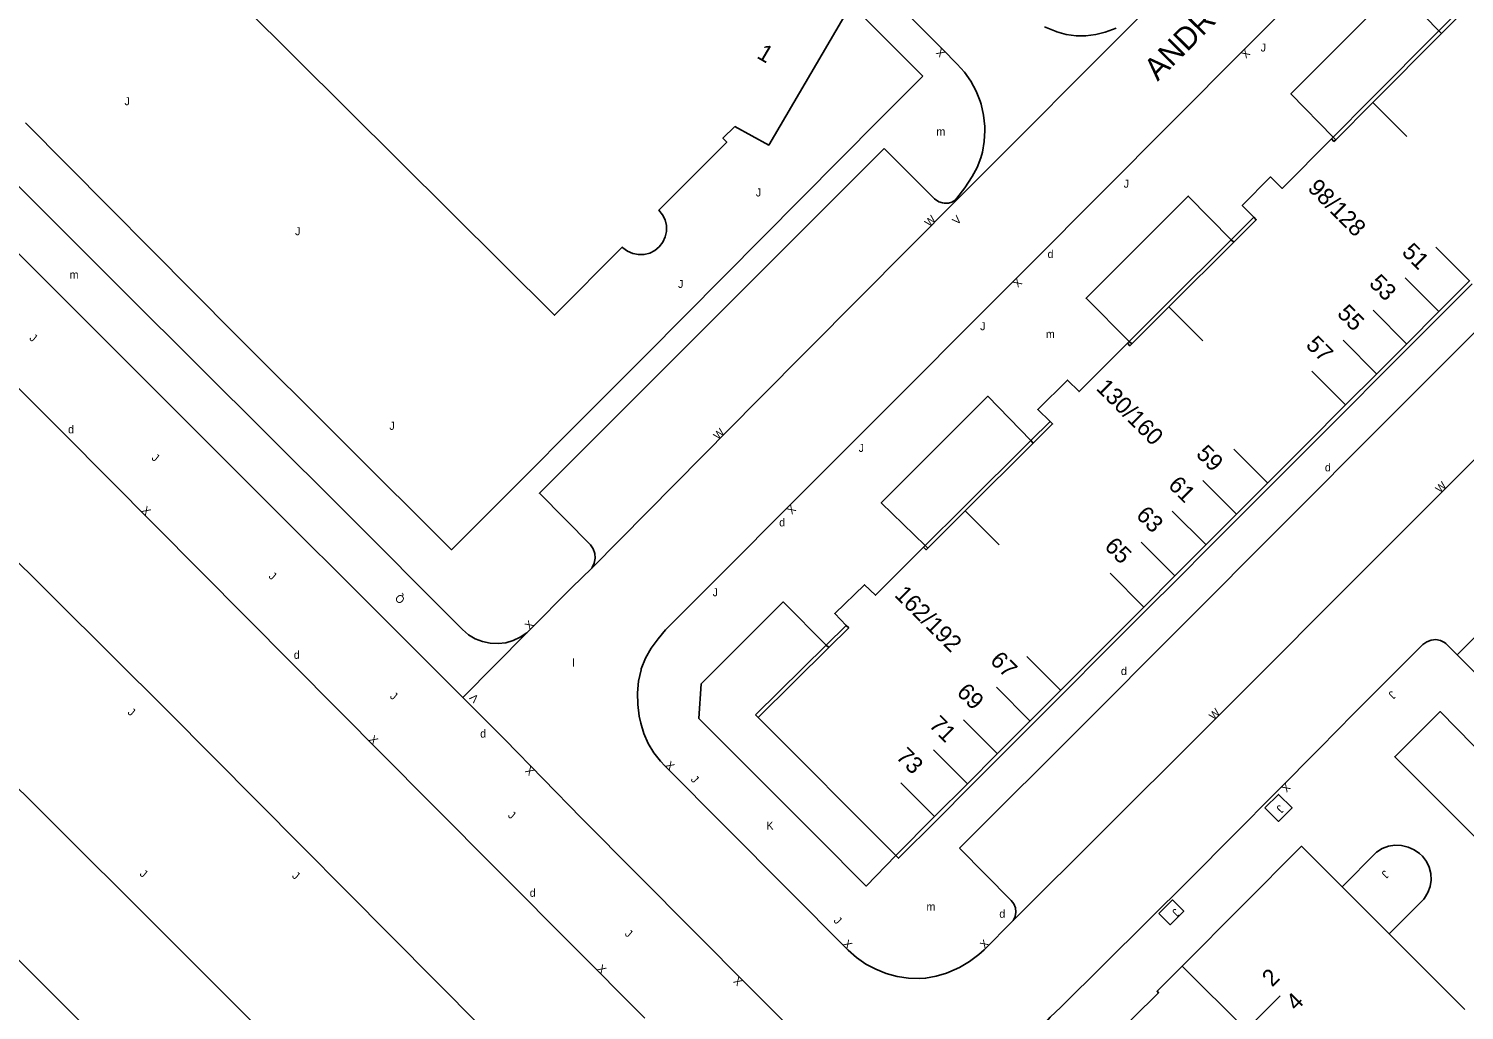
# Model space of a CAD drawing. Extents: x 134999 to 136502, y 457398 to 459002.
# Drawn here: x 136043.1 to 136132.9, y 458634.9 to 458696.2 of the extents above; entities that cross this region are included whole.
import ezdxf

# ---------------------------------------------------------------- set-up
doc = ezdxf.new("R2010")
doc.units = 0
for name, color, linetype in [('RI_DGTB_15', 7, 'Continuous'), ('RI_DGTB_2', 7, 'Continuous'), ('RI_DGTB_29', 7, 'Continuous'), ('RI_DGTB_3', 7, 'Continuous'), ('RI_DGTB_30', 7, 'Continuous'), ('RI_DGTB_31', 7, 'Continuous'), ('RI_DGTB_35', 7, 'Continuous'), ('RI_DGTB_36', 7, 'Continuous'), ('RI_DGTB_37', 7, 'Continuous'), ('RI_DGTB_4', 7, 'Continuous'), ('RI_DGTB_43', 7, 'Continuous'), ('RI_DGTB_48', 7, 'Continuous'), ('RI_DGTB_53', 7, 'Continuous'), ('RI_DGTB_54', 7, 'Continuous')]:
    doc.layers.add(name, color=color, linetype=linetype)

msp = doc.modelspace()

# ---------------------------------------------------------------- linework, layer by layer
at = {"layer": 'RI_DGTB_15'}
for p, q in [((136129.258, 458689.456), (136127.139, 458691.579)), ((136133.194, 458680.411), (136131.075, 458682.534)), ((136131.285, 458678.501), (136129.166, 458680.624)), ((136116.52, 458676.688), (136114.401, 458678.811)), ((136129.271, 458676.485), (136127.152, 458678.608)), ((136127.398, 458674.611), (136125.279, 458676.734)), ((136125.454, 458672.665), (136123.335, 458674.788)), ((136120.577, 458667.786), (136118.458, 458669.909)), ((136118.633, 458665.839), (136116.513, 458667.963)), ((136103.782, 458663.941), (136101.663, 458666.064)), ((136116.724, 458663.93), (136114.605, 458666.053)), ((136114.78, 458661.984), (136112.661, 458664.107)), ((136112.836, 458660.039), (136110.717, 458662.162)), ((136107.641, 458654.84), (136105.522, 458656.963)), ((136105.732, 458652.93), (136103.613, 458655.053)), ((136103.683, 458650.879), (136101.564, 458653.002)), ((136101.809, 458649.004), (136099.69, 458651.127)), ((136099.759, 458646.953), (136097.64, 458649.076)), ((136119.227, 458633.635), (136121.346, 458635.76))]:
    msp.add_line(p, q, dxfattribs=at)
at = {"layer": 'RI_DGTB_2'}
for points in [[(136084.687, 458702.868), (136094.289, 458697.264), (136089.391, 458688.915), (136087.267, 458690.078)], [(136056.575, 458697.58), (136075.999, 458678.287), (136080.234, 458682.538), (136080.272, 458682.501), (136080.56, 458682.286), (136080.889, 458682.14), (136081.242, 458682.07), (136081.602, 458682.079), (136081.95, 458682.168), (136082.271, 458682.331), (136082.548, 458682.56), (136082.767, 458682.845), (136082.919, 458683.172), (136082.995, 458683.523), (136082.991, 458683.883), (136082.908, 458684.233), (136082.75, 458684.556), (136082.525, 458684.837), (136086.767, 458689.094), (136086.526, 458689.334), (136087.267, 458690.078)]]:
    msp.add_lwpolyline(points, dxfattribs=at)
at = {"layer": 'RI_DGTB_3'}
for p, q in [((136133.352, 458680.252), (136131.443, 458678.343)), ((136131.443, 458678.343), (136129.429, 458676.326)), ((136129.429, 458676.326), (136127.558, 458674.452)), ((136127.558, 458674.452), (136125.614, 458672.505)), ((136125.614, 458672.505), (136123.154, 458670.042)), ((136123.154, 458670.042), (136120.739, 458667.624)), ((136120.739, 458667.624), (136118.795, 458665.677)), ((136118.795, 458665.677), (136116.887, 458663.766)), ((136116.887, 458663.766), (136114.944, 458661.82)), ((136114.944, 458661.82), (136113.001, 458659.874)), ((136113.001, 458659.874), (136110.42, 458657.29)), ((136110.42, 458657.29), (136107.807, 458654.674)), ((136107.807, 458654.674), (136105.899, 458652.763)), ((136088.722, 458653.163), (136088.566, 458653.319)), ((136097.329, 458644.536), (136088.722, 458653.163)), ((136105.899, 458652.763), (136103.85, 458650.711)), ((136103.85, 458650.711), (136101.977, 458648.835)), ((136101.977, 458648.835), (136099.928, 458646.784)), ((136125.228, 458642.567), (136126.693, 458641.103)), ((136126.693, 458641.103), (136128.156, 458639.64)), ((136128.156, 458639.64), (136130.52, 458637.276)), ((136115.229, 458637.622), (136119.227, 458633.635)), ((136130.52, 458637.276), (136132.885, 458634.912))]:
    msp.add_line(p, q, dxfattribs=at)
for points in [[(136099.928, 458646.784), (136097.506, 458644.358), (136097.329, 458644.536)], [(136115.229, 458637.622), (136122.683, 458645.112), (136125.228, 458642.567)]]:
    msp.add_lwpolyline(points, dxfattribs=at)
at = {"layer": 'RI_DGTB_31'}
for points in [[(136120.397, 458647.507), (136121.242, 458646.657), (136122.093, 458647.503), (136121.248, 458648.353), (136120.397, 458647.507)], [(136113.772, 458640.91), (136114.476, 458640.202), (136115.327, 458641.048), (136114.623, 458641.756), (136113.772, 458640.91)]]:
    msp.add_lwpolyline(points, dxfattribs=at)
at = {"layer": 'RI_DGTB_4'}
for p, q in [((136131.273, 458696.043), (136132.514, 458697.29)), ((136124.554, 458689.295), (136124.669, 458689.411)), ((136118.288, 458682.995), (136119.703, 458684.406)), ((136133.182, 458680.423), (136131.273, 458678.513)), ((136131.273, 458678.513), (136129.259, 458676.497)), ((136111.799, 458676.528), (136111.911, 458676.64)), ((136129.259, 458676.497), (136127.387, 458674.623)), ((136127.387, 458674.623), (136125.442, 458672.677)), ((136125.442, 458672.677), (136122.982, 458670.214)), ((136105.759, 458670.45), (136106.966, 458671.65)), ((136122.982, 458670.214), (136120.567, 458667.796)), ((136120.567, 458667.796), (136118.622, 458665.85)), ((136118.622, 458665.85), (136116.714, 458663.94)), ((136099.063, 458663.787), (136099.164, 458663.888)), ((136116.714, 458663.94), (136114.77, 458661.994)), ((136114.77, 458661.994), (136112.827, 458660.048)), ((136112.827, 458660.048), (136110.245, 458657.465)), ((136092.987, 458657.682), (136094.231, 458658.91)), ((136088.566, 458653.319), (136092.987, 458657.682)), ((136110.245, 458657.465), (136107.632, 458654.849)), ((136107.632, 458654.849), (136105.723, 458652.939)), ((136105.723, 458652.939), (136103.674, 458650.888)), ((136103.674, 458650.888), (136101.801, 458649.012)), ((136101.801, 458649.012), (136099.751, 458646.961)), ((136099.751, 458646.961), (136097.329, 458644.536))]:
    msp.add_line(p, q, dxfattribs=at)
for points in [[(136131.429, 458695.889), (136132.673, 458697.138), (136132.514, 458697.29)], [(136126.983, 458691.735), (136131.273, 458696.043)], [(136127.139, 458691.579), (136131.429, 458695.889)], [(136124.669, 458689.411), (136126.983, 458691.735)], [(136127.139, 458691.579), (136124.821, 458689.25)], [(136124.554, 458689.295), (136121.473, 458686.2), (136120.751, 458686.922), (136118.979, 458685.14), (136119.703, 458684.406)], [(136124.821, 458689.25), (136124.71, 458689.139), (136124.554, 458689.295)], [(136118.445, 458682.842), (136119.857, 458684.249), (136119.703, 458684.406)], [(136114.246, 458678.967), (136118.288, 458682.995)], [(136114.401, 458678.811), (136118.445, 458682.842)], [(136111.911, 458676.64), (136114.246, 458678.967)], [(136114.401, 458678.811), (136112.07, 458676.489)], [(136111.799, 458676.528), (136108.779, 458673.518), (136108.062, 458674.235), (136106.202, 458672.388), (136106.966, 458671.65)], [(136112.07, 458676.489), (136111.954, 458676.373), (136111.799, 458676.528)], [(136105.915, 458670.295), (136107.124, 458671.497), (136106.966, 458671.65)], [(136101.508, 458666.22), (136105.759, 458670.45)], [(136101.663, 458666.064), (136105.915, 458670.295)], [(136099.164, 458663.888), (136101.508, 458666.22)], [(136101.663, 458666.064), (136099.322, 458663.735)], [(136099.063, 458663.787), (136096.051, 458660.79), (136095.374, 458661.451), (136093.513, 458659.65), (136094.231, 458658.91)], [(136099.322, 458663.735), (136099.22, 458663.633), (136099.063, 458663.787)], [(136093.146, 458657.53), (136094.385, 458658.752), (136094.231, 458658.91)], [(136088.722, 458653.163), (136093.146, 458657.53)]]:
    msp.add_lwpolyline(points, dxfattribs=at)
at = {"layer": 'RI_DGTB_48'}
msp.add_line((136092.388, 458645.71), (136092.428, 458645.67), dxfattribs=at)
at = {"layer": 'RI_DGTB_53'}
for p, q in [((136058.311, 458733.951), (136099.02, 458693.211)), ((136164.779, 458689.442), (136132.421, 458657.062)), ((136134.824, 458678.547), (136127.148, 458670.862)), ((136127.148, 458670.862), (136122.225, 458665.909)), ((136122.225, 458665.909), (136114.482, 458658.141)), ((136099.164, 458663.888), (136099.322, 458663.735)), ((136109.439, 458653.081), (136114.482, 458658.141)), ((136109.439, 458653.081), (136101.316, 458644.985)), ((136102.851, 458638.639), (136104.619, 458640.42))]:
    msp.add_line(p, q, dxfattribs=at)
for points in [[(136065.771, 458729.431), (136100.281, 458694.871), (136101.131, 458694.001), (136101.163, 458693.97), (136101.624, 458693.457), (136102.022, 458692.895), (136102.353, 458692.29), (136102.611, 458691.651), (136102.662, 458691.477), (136102.815, 458690.78), (136102.889, 458690.07), (136102.895, 458689.816), (136102.858, 458689.139), (136102.741, 458688.471), (136102.642, 458688.11), (136102.411, 458687.509), (136102.108, 458686.942), (136101.65, 458686.252), (136101.151, 458685.591), (136101.031, 458685.461), (136100.836, 458685.348), (136100.621, 458685.281), (136100.368, 458685.276), (136100.243, 458685.297), (136100.021, 458685.371), (136099.751, 458685.551), (136096.61, 458688.692)], [(136166.443, 458702.363), (136160.795, 458696.618), (136153.692, 458689.456), (136142.247, 458678.041), (136128.673, 458664.469), (136116.277, 458652.038), (136104.619, 458640.42)], [(136111.106, 458696.214), (136110.421, 458695.971), (136109.823, 458695.816), (136109.21, 458695.739), (136108.592, 458695.742), (136107.979, 458695.825), (136107.383, 458695.987), (136107.341, 458696.001), (136106.622, 458696.289)], [(136131.273, 458696.043), (136131.429, 458695.889)], [(136124.669, 458689.411), (136124.821, 458689.25)], [(136164.779, 458689.442), (136164.703, 458689.35), (136164.57, 458689.101), (136164.512, 458688.824), (136164.533, 458688.541), (136164.632, 458688.276), (136164.801, 458688.049), (136168.011, 458684.841), (136152.943, 458669.709), (136136.325, 458653.161), (136132.421, 458657.062)], [(136118.288, 458682.995), (136118.445, 458682.842)], [(136111.911, 458676.64), (136112.07, 458676.489)], [(136105.759, 458670.45), (136105.915, 458670.295)], [(136125.957, 458653.402), (136130.272, 458657.712), (136130.509, 458657.886), (136130.783, 458657.99), (136131.076, 458658.016), (136131.365, 458657.963), (136131.629, 458657.834), (136131.7, 458657.782), (136132.421, 458657.062)], [(136092.987, 458657.682), (136093.146, 458657.53)], [(136093.146, 458657.53), (136093.145, 458657.531)], [(136101.316, 458644.985), (136104.533, 458641.728), (136104.706, 458641.514), (136104.811, 458641.259), (136104.838, 458640.986), (136104.786, 458640.715), (136104.659, 458640.471), (136104.619, 458640.42)], [(136056.872, 458623.644), (136037.403, 458643.102)]]:
    msp.add_lwpolyline(points, dxfattribs=at)
at = {"layer": 'RI_DGTB_54'}
msp.add_line((136070.276, 458654.409), (136074.265, 458658.449), dxfattribs=at)
for points in [[(136102.851, 458638.639), (136102.525, 458638.351), (136101.936, 458637.915), (136101.303, 458637.545), (136100.634, 458637.247), (136100.49, 458637.19), (136099.852, 458636.99), (136099.194, 458636.867), (136098.818, 458636.848), (136098.114, 458636.874), (136097.417, 458636.979), (136096.736, 458637.162), (136096.081, 458637.422), (136095.459, 458637.754), (136094.878, 458638.154), (136094.347, 458638.617), (136082.897, 458650.126), (136082.621, 458650.421), (136082.208, 458650.955), (136081.862, 458651.533), (136081.586, 458652.149), (136081.385, 458652.793), (136081.29, 458653.233), (136081.2, 458653.957), (136081.189, 458654.687), (136081.259, 458655.414), (136081.407, 458656.129), (136081.426, 458656.186), (136081.693, 458656.853), (136082.032, 458657.485), (136082.474, 458658.065), (136082.942, 458658.624), (136105.7, 458681.428), (136132.393, 458708.261)], [(136131.273, 458696.043), (136128.637, 458698.757), (136122.018, 458692.123), (136124.669, 458689.411)], [(136112.97, 458697.349), (136101.283, 458685.636), (136088.728, 458672.992), (136078.324, 458662.482)], [(136099.02, 458693.211), (136096.294, 458690.499), (136081.7, 458675.793), (136069.568, 458663.634), (136056.043, 458677.097), (136042.941, 458690.301)], [(136096.61, 458688.692), (136075.061, 458667.161), (136078.243, 458663.933), (136078.416, 458663.685), (136078.518, 458663.4), (136078.542, 458663.098), (136078.487, 458662.801), (136078.356, 458662.528), (136078.324, 458662.482)], [(136074.265, 458658.449), (136073.864, 458658.17), (136073.424, 458657.961), (136072.955, 458657.826), (136072.47, 458657.77), (136071.983, 458657.793), (136071.505, 458657.896), (136071.051, 458658.074), (136070.633, 458658.325), (136070.261, 458658.641), (136070.173, 458658.732), (136062.669, 458666.25), (136049.201, 458679.637), (136041.225, 458687.598)], [(136118.288, 458682.995), (136115.601, 458685.725), (136109.221, 458679.346), (136111.911, 458676.64)], [(136070.276, 458654.409), (136052.534, 458672.104), (136040.925, 458683.691)], [(136033.185, 458682.83), (136037.57, 458678.655), (136045.296, 458670.934), (136068.186, 458647.893), (136081.655, 458634.374)], [(136105.759, 458670.45), (136103.083, 458673.222), (136096.419, 458666.557), (136099.164, 458663.888)], [(136033.674, 458671.661), (136041.178, 458664.136), (136051.859, 458653.53), (136071.386, 458633.862), (136097.584, 458607.52), (136101.401, 458603.815), (136105.229, 458600)], [(136078.324, 458662.482), (136077.09, 458661.279), (136074.4, 458658.567), (136074.265, 458658.449)], [(136026.84, 458662.051), (136031.482, 458658.527), (136032.651, 458657.589), (136036.923, 458653.941), (136038.108, 458652.873), (136038.703, 458652.315), (136042.995, 458648.214), (136062.183, 458629.072), (136068.902, 458623.014), (136073.974, 458618.876), (136079.524, 458614.543), (136081.664, 458612.886), (136083.754, 458611.166), (136085.792, 458609.385), (136087.777, 458607.545), (136089.535, 458605.82), (136095.451, 458600)], [(136092.388, 458645.71), (136085.015, 458653.099), (136085.161, 458655.25), (136090.3, 458660.369), (136092.987, 458657.682)], [(136094.098, 458630.391), (136088.221, 458636.264), (136077.679, 458646.858), (136072.902, 458651.778), (136070.276, 458654.409)], [(136167.769, 458617.021), (136169.843, 458614.957), (136167.056, 458612.213), (136128.512, 458650.7), (136131.35, 458653.521), (136135.449, 458649.342)], [(136133.048, 458600), (136129.899, 458603.183), (136129.058, 458603.946), (136114.491, 458618.503), (136106.963, 458626.052), (136106.504, 458626.556), (136106.108, 458627.111), (136105.779, 458627.708), (136105.523, 458628.339), (136105.342, 458628.996), (136105.239, 458629.67), (136105.216, 458630.351), (136105.227, 458630.59), (136105.316, 458631.26), (136105.484, 458631.914), (136105.535, 458632.066), (136105.866, 458632.796), (136106.267, 458633.489), (136106.736, 458634.139), (136106.978, 458634.427), (136107.651, 458635.063), (136115.717, 458643.066), (136123.828, 458651.232), (136125.957, 458653.402)], [(136092.428, 458645.67), (136095.474, 458642.617), (136097.329, 458644.536)], [(136125.228, 458642.567), (136127.365, 458644.75), (136127.722, 458644.964), (136128.113, 458645.106), (136128.525, 458645.17), (136128.941, 458645.155), (136129.346, 458645.061), (136129.726, 458644.891), (136130.067, 458644.652), (136130.244, 458644.482), (136130.486, 458644.158), (136130.66, 458643.793), (136130.759, 458643.401), (136130.778, 458642.997), (136130.718, 458642.597), (136130.581, 458642.217), (136130.372, 458641.871), (136130.325, 458641.811), (136128.156, 458639.64)], [(136138.747, 458600), (136108.892, 458629.877), (136109.04, 458631.303), (136113.75, 458635.957), (136113.661, 458636.05), (136115.229, 458637.622)]]:
    msp.add_lwpolyline(points, dxfattribs=at)

# ---------------------------------------------------------------- texts
at = {"layer": 'RI_DGTB_29'}
for p in [(136106.813, 458681.859), (136045.601, 458670.904), (136124.145, 458668.528), (136090.043, 458665.091), (136059.707, 458656.821), (136111.399, 458655.807), (136071.356, 458651.899), (136074.451, 458641.953), (136103.798, 458640.644)]:
    msp.add_text('d', height=0.5, dxfattribs=at).set_placement(p)
at = {"layer": 'RI_DGTB_30'}
for s, height, rotation, p in [('X', 0.5, 134.64041, (136100.458, 458694.693)), ('X', 0.5, 224.91887, (136119.164, 458694.964)), ('W', 0.5, 44.99999, (136099.431, 458683.772)), ('V', 0.5, 44.99999, (136101.16, 458683.895)), ('X', 0.5, 224.91887, (136104.914, 458680.639)), ('W', 0.5, 44.99999, (136086.228, 458670.468)), ('W', 0.499, 45.10131, (136131.348, 458667.142)), ('X', 0.5, 315.16128, (136050.148, 458666.049)), ('X', 0.5, 224.91887, (136090.788, 458666.475)), ('X', 0.5, 44.99999, (136074.439, 458658.605)), ('V', 0.5, 135.1613, (136071.309, 458654.378)), ('W', 0.499, 45.10131, (136117.2, 458652.963)), ('X', 0.5, 315.16128, (136064.364, 458651.745)), ('X', 0.5, 135.1613, (136074.793, 458649.838)), ('X', 0.5, 314.58871, (136082.89, 458650.136)), ('X', 0.499, 225.1013, (136121.707, 458649.096)), ('K', 0.5, 359.99963, (136089.24, 458646.15)), ('X', 0.5, 314.58871, (136093.989, 458638.98)), ('X', 0.499, 45.10131, (136102.881, 458638.669)), ('X', 0.5, 315.16128, (136078.619, 458637.418)), ('X', 0.5, 135.1613, (136087.799, 458636.69))]:
    msp.add_text(s, height=height, rotation=rotation, dxfattribs=at).set_placement(p)
at = {"layer": 'RI_DGTB_31'}
for p in [(136120.129, 458694.757), (136049.127, 458691.405), (136111.567, 458686.252), (136088.581, 458685.703), (136059.787, 458683.283), (136083.717, 458679.987), (136102.599, 458677.345), (136065.68, 458671.124), (136095.005, 458669.744)]:
    msp.add_text('J', height=0.5, dxfattribs=at).set_placement(p)
for s, rotation, p in [('J', 321.12854, (136043.146, 458676.789)), ('J', 321.12854, (136050.778, 458669.305)), ('J', 321.12854, (136058.099, 458661.915)), ('Q', 135.1613, (136066.698, 458660.55)), ('J', 359.99963, (136085.88, 458660.73)), ('J', 321.12854, (136065.675, 458654.418)), ('J', 225.54636, (136128.301, 458654.854)), ('J', 321.12854, (136049.286, 458653.416)), ('J', 314.58871, (136084.479, 458649.249)), ('J', 321.12854, (136073.047, 458646.978)), ('J', 225.54636, (136121.299, 458647.73)), ('J', 321.12854, (136050.037, 458643.323)), ('J', 225.54636, (136127.868, 458643.643)), ('J', 321.12854, (136059.559, 458643.196)), ('J', 225.54636, (136114.783, 458641.256)), ('J', 314.58871, (136093.409, 458640.428)), ('J', 321.12854, (136080.355, 458639.582))]:
    msp.add_text(s, height=0.5, rotation=rotation, dxfattribs=at).set_placement(p)
at = {"layer": 'RI_DGTB_35'}
for s, rotation, p in [('1', 329.6017, (136088.584, 458694.391)), ('162/192', 314.9922, (136097.197, 458660.762)), ('2', 45.0852, (136120.85, 458636.27))]:
    msp.add_text(s, height=1.054, rotation=rotation, dxfattribs=at).set_placement(p)
at = {"layer": 'RI_DGTB_36'}
for s, rotation, p in [('98/128', 314.9922, (136123.01, 458686.162)), ('51', 315, (136128.899, 458682.16)), ('53', 315, (136126.85, 458680.21)), ('55', 315, (136124.853, 458678.325)), ('57', 315, (136122.9, 458676.367)), ('130/160', 314.9922, (136109.797, 458673.676)), ('59', 315, (136116.036, 458669.55)), ('61', 315, (136114.294, 458667.599)), ('63', 315, (136112.287, 458665.725)), ('65', 315, (136110.313, 458663.777)), ('67', 315, (136103.163, 458656.649)), ('69', 315, (136101.078, 458654.662)), ('71', 315, (136099.345, 458652.625)), ('73', 315, (136097.285, 458650.646)), ('4', 45.0852, (136122.352, 458634.775))]:
    msp.add_text(s, height=1.054, rotation=rotation, dxfattribs=at).set_placement(p)
at = {"layer": 'RI_DGTB_37'}
msp.add_text('ANDROSDREEF', height=1.4, rotation=45.18296, dxfattribs=at).set_placement((136113.697, 458692.857))
at = {"layer": 'RI_DGTB_43'}
for s, p in [('m', (136099.867, 458689.508)), ('m', (136045.698, 458680.568)), ('m', (136106.707, 458676.859)), ('l', (136077.11, 458656.329)), ('m', (136099.245, 458641.089))]:
    msp.add_text(s, height=0.5, dxfattribs=at).set_placement(p)

doc.saveas('drawing.dxf')
